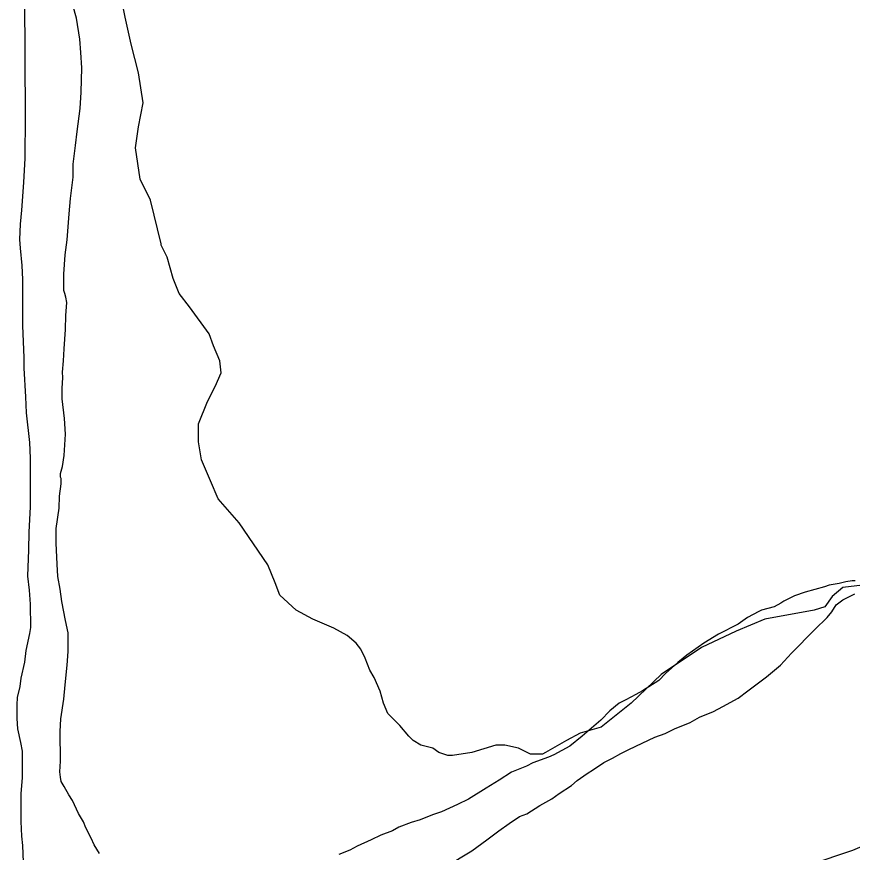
# Model space of a CAD drawing. Extents: x 3297716 to 3335574, y 688621 to 713991.
# Drawn here: x 3303172 to 3304936, y 703922 to 705686 of the extents above; entities that cross this region are included whole.
import ezdxf

# ---------------------------------------------------------------- set-up
doc = ezdxf.new("R2010")
doc.units = 0
doc.layers.add('V-SITE-VEGE', color=7, linetype='Continuous')
doc.layers.add('V-TOPO-SHOR', color=7, linetype='Continuous')

msp = doc.modelspace()

# ---------------------------------------------------------------- linework, layer by layer
at = {"layer": 'V-SITE-VEGE'}
for p, q in [((3303188.3, 705869), (3303190.2, 705474.9)), ((3303190.2, 705474.9), (3303189.6, 705388)), ((3303189.6, 705388), (3303186.5, 705336.2)), ((3303186.5, 705336.2), (3303182.4, 705277.8)), ((3303182.4, 705277.8), (3303179.3, 705248.1)), ((3303179.3, 705248.1), (3303178.3, 705216.2)), ((3303178.3, 705216.2), (3303179.5, 705197.5)), ((3303179.5, 705197.5), (3303183, 705161.2)), ((3303183, 705161.2), (3303184.3, 705131.5)), ((3303184.3, 705131.5), (3303184.8, 705033.5)), ((3303184.8, 705033.5), (3303187.3, 704966.4)), ((3303187.3, 704966.4), (3303187.4, 704944.3)), ((3303187.4, 704944.3), (3303191, 704883.8)), ((3303191, 704883.8), (3303192.3, 704849.7)), ((3303192.3, 704849.7), (3303199.2, 704787)), ((3303199.2, 704787), (3303200.5, 704754)), ((3303200.5, 704754), (3303200.8, 704685.7)), ((3303200.8, 704685.7), (3303201, 704651.6)), ((3303201, 704651.6), (3303198, 704597.6)), ((3303198, 704597.6), (3303197.1, 704560.2)), ((3303197.1, 704560.2), (3303195.1, 704505.2)), ((3303195.1, 704505.2), (3303198.6, 704475.5)), ((3303198.6, 704475.5), (3303200.9, 704445.7)), ((3303200.9, 704445.7), (3303201.2, 704396.2)), ((3303201.2, 704396.2), (3303199.1, 704384.1)), ((3303199.1, 704384.1), (3303191.5, 704347.7)), ((3303191.5, 704347.7), (3303188.4, 704323.5)), ((3303188.4, 704323.5), (3303180.8, 704289.3)), ((3303180.8, 704289.3), (3303178.7, 704271.7)), ((3303178.7, 704271.7), (3303173.3, 704248.6)), ((3303173.3, 704248.6), (3303172.3, 704233.2)), ((3303172.3, 704233.2), (3303172.4, 704204.5)), ((3303172.4, 704204.5), (3303173.6, 704182.5)), ((3303173.6, 704182.5), (3303180.4, 704153.9)), ((3303180.4, 704153.9), (3303183.8, 704135.2)), ((3303183.8, 704135.2), (3303184.1, 704079.1)), ((3303184.1, 704079.1), (3303180.9, 704046.1)), ((3303180.9, 704046.1), (3303181.2, 703986.6)), ((3303181.2, 703986.6), (3303182.5, 703955.8)), ((3303182.5, 703955.8), (3303184.8, 703936)), ((3303184.8, 703936), (3303186.1, 703900.8))]:
    msp.add_line(p, q, dxfattribs=at)
for points in [[(3303263.6, 704091.3), (3303264.5, 704114.4), (3303264.2, 704177.1), (3303265.2, 704203.5), (3303271.6, 704245.4), (3303274.7, 704275.1), (3303278.9, 704317), (3303281, 704345.6), (3303280.8, 704385.2), (3303275.1, 704411.6), (3303267.2, 704451.2), (3303263.8, 704477.6), (3303259.3, 704504), (3303258, 704530.4), (3303255.6, 704574.5), (3303255.5, 704605.3), (3303261.8, 704648.2), (3303262.8, 704673.6), (3303266, 704700), (3303265.9, 704711), (3303264.8, 704714.3), (3303264.8, 704722), (3303269.1, 704736.3), (3303272.3, 704759.5), (3303275.4, 704804.6), (3303273, 704837.6), (3303268.4, 704879.4), (3303268.3, 704901.5), (3303269.3, 704924.6), (3303269.2, 704935.6), (3303271.3, 704959.8), (3303272.3, 704985.1), (3303275.4, 705025.9), (3303276.3, 705055.6), (3303278.4, 705083.1), (3303276.1, 705094.1), (3303273.9, 705101.8), (3303271.6, 705108.4), (3303271.5, 705142.5), (3303274.6, 705183.3), (3303278.8, 705215.2), (3303282.9, 705270.3), (3303286.1, 705302.2), (3303291.3, 705347.4), (3303291.2, 705374.9), (3303296.5, 705414.6), (3303299.7, 705444.3), (3303306, 705492.8), (3303308.1, 705526.9), (3303310, 705578.6), (3303307.6, 705610.6), (3303305.3, 705639.2), (3303298.5, 705683.2), (3303290.6, 705710.6)], [(3304942.4, 704494.9), (3304935.8, 704494.9), (3304922.6, 704492.6)], [(3304922.6, 704492.6), (3304908.3, 704489.2), (3304887.4, 704485.8), (3304877.5, 704482.5), (3304836.9, 704471.3), (3304813.8, 704463.4), (3304791.8, 704452.3), (3304785.2, 704447.9), (3304771, 704440.1), (3304744.6, 704433.4), (3304739.1, 704430), (3304714.9, 704417.8), (3304695.2, 704403.4), (3304653.5, 704382.3), (3304622.8, 704363.4), (3304586.6, 704337.9), (3304567.9, 704322.4), (3304541.6, 704299.1), (3304527.4, 704284.8), (3304493.4, 704262.6), (3304479.1, 704254.8), (3304458.2, 704243.7), (3304444, 704237), (3304424.2, 704220.4), (3304405.6, 704200.5), (3304366.2, 704167.3), (3304339.8, 704146.2), (3304305.8, 704127.3), (3304294.8, 704122.9), (3304261.9, 704110.6), (3304248.7, 704103.9), (3304216.8, 704090.6), (3304190.5, 704073.9), (3304163.1, 704057.3), (3304125.8, 704034), (3304102.7, 704022.8), (3304068.7, 704007.3), (3304050, 704000.6), (3304023.6, 703990.5), (3304004.9, 703984.9), (3303978.6, 703974.9), (3303965.4, 703967.1), (3303941.2, 703958.2), (3303920.3, 703948.2), (3303890.7, 703934.8), (3303875.3, 703925.9), (3303852.3, 703917)], [(3304078, 703891.7), (3304132.9, 703925), (3304164.7, 703948.3), (3304189.9, 703967.1), (3304211.9, 703982.7), (3304233.8, 703997.1), (3304249.2, 704002.7), (3304276.6, 704020.4), (3304301.9, 704034.8), (3304317.2, 704045.9), (3304343.6, 704062.6), (3304355.6, 704073.6), (3304376.5, 704088.1), (3304389.6, 704096.9), (3304411.6, 704111.4), (3304430.2, 704120.3), (3304447.8, 704130.3), (3304464.3, 704139.1), (3304492.8, 704152.5), (3304519.2, 704164.7), (3304541.2, 704172.6), (3304560.9, 704182.6), (3304593.9, 704195.9), (3304613.6, 704207), (3304643.3, 704219.3), (3304663.1, 704229.3), (3304694.9, 704247.1), (3304715.7, 704262.6), (3304755.2, 704292.5), (3304784.8, 704316.9), (3304807.8, 704342.3), (3304857.1, 704392.1), (3304883.4, 704417.6), (3304893.2, 704429.7), (3304901.9, 704444.1), (3304916.2, 704455.1), (3304941.5, 704467.4)], [(3303347, 703918.9), (3303335.9, 703937.5), (3303329.2, 703951.8), (3303318.1, 703973.7), (3303313.6, 703985.8), (3303302.5, 704003.4), (3303290.3, 704030.8), (3303282.5, 704042.9), (3303272.5, 704060.5), (3303265.9, 704071.5), (3303264.7, 704080.3), (3303263.6, 704091.3)]]:
    msp.add_lwpolyline(points, dxfattribs=at)
at = {"layer": 'V-TOPO-SHOR'}
for points in [[(3304969.9, 704487.3), (3304916.1, 704481), (3304893.9, 704461.9), (3304878, 704439.8), (3304855.8, 704433.4), (3304751.2, 704414.4), (3304691, 704389), (3304618.1, 704354.2), (3304532.5, 704297.1), (3304469.1, 704236.9), (3304405.7, 704186.2), (3304361.4, 704173.5), (3304332.8, 704157.7), (3304288.5, 704132.3), (3304282.1, 704129.1), (3304256.8, 704129.1), (3304231.4, 704141.8), (3304202.9, 704148.1), (3304183.9, 704148.1), (3304133.2, 704132.3), (3304092, 704126), (3304082.4, 704126), (3304063.4, 704132.3), (3304050.7, 704141.8), (3304025.4, 704148.1), (3304009.5, 704157.7), (3304000, 704167.2), (3303981, 704189.4), (3303955.7, 704214.7), (3303946.2, 704236.9), (3303939.8, 704262.3), (3303927.1, 704290.8), (3303917.6, 704306.6), (3303908.1, 704332), (3303898.6, 704351), (3303889.1, 704363.7), (3303870.1, 704379.5), (3303841.6, 704395.4), (3303797.2, 704414.4), (3303762.3, 704433.4), (3303727.4, 704465.1), (3303717.9, 704490.5), (3303702.1, 704528.5), (3303641.9, 704617.3), (3303597.5, 704668), (3303581.6, 704706), (3303562.6, 704750.4), (3303556.3, 704788.4), (3303556.3, 704826.5), (3303575.3, 704874), (3303591.1, 704905.7), (3303603.8, 704934.2), (3303600.7, 704959.6), (3303588, 704991.3), (3303578.5, 705016.6), (3303537.3, 705073.7), (3303515.1, 705102.2), (3303502.4, 705133.9), (3303489.7, 705178.3), (3303477, 705203.6), (3303477, 705206.8), (3303454.9, 705298.7), (3303432.7, 705343.1), (3303423.2, 705409.7), (3303429.5, 705454), (3303439, 705504.8), (3303429.5, 705568.1), (3303413.6, 705628.4), (3303401, 705685.4), (3303391.5, 705736.1)], [(3308893.6, 705702.5), (3308503.9, 705522.6), (3308127.4, 705373.5), (3307944.6, 705276.1), (3307606.6, 705135.5), (3306997.6, 704854.7), (3306964, 704836.7), (3306436.3, 704594.4), (3306091.3, 704457), (3305974.7, 704419), (3305950.9, 704377.4), (3305920.1, 704351.6), (3305825.3, 704305.2), (3305654.8, 704243.4), (3305187.9, 704025.4), (3305116.2, 704002.9), (3304936.4, 703925.2), (3304756.4, 703865.3), (3304445.4, 703730.3), (3304265.9, 703640.1)]]:
    msp.add_lwpolyline(points, dxfattribs=at)

doc.saveas('drawing.dxf')
